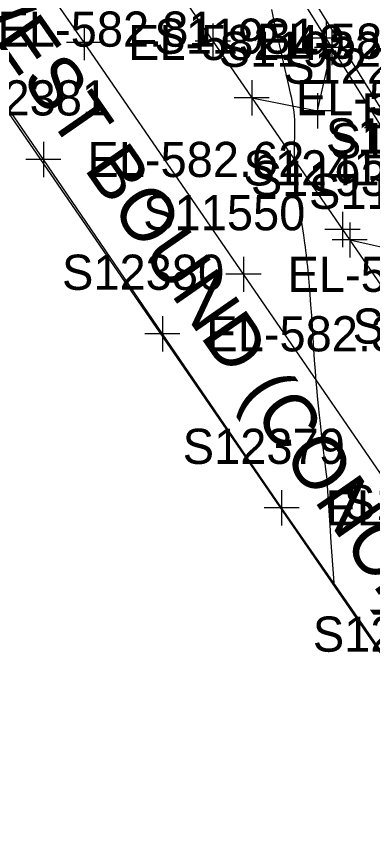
# Model space of a CAD drawing. Extents: x 1729869 to 1735532, y 648588 to 653771.
# Drawn here: x 1731784.2 to 1731824.7, y 651094.9 to 651189.6 of the extents above; entities that cross this region are included whole.
import ezdxf

# ---------------------------------------------------------------- set-up
doc = ezdxf.new("R2010")
doc.units = 0
for name, color, linetype in [('SURVEY - CENTERLINE - Preliminary', 7, 'Continuous'), ('SURVEY - CONTOURS - Intermediate with optional Text', 7, 'Continuous'), ('SURVEY - DRAINAGE - Area Shapes', 7, 'Continuous'), ('SURVEY - TRAFFIC CONTROL - Pavement Marking - Points - Elevations', 7, 'Continuous'), ('SURVEY - TRAFFIC CONTROL - Pavement Marking - Points - Locators', 7, 'Continuous'), ('SURVEY - TRAFFIC CONTROL - Pavement Marking - Points - Numbers', 7, 'Continuous'), ('SURVEY - TRAFFIC CONTROL - Pavement Marking with Text', 7, 'Continuous'), ('SURVEY - TRANSPORTATION - Roads', 7, 'Continuous'), ('SURVEY - TRANSPORTATION - Roads - Points - Elevations', 7, 'Continuous'), ('SURVEY - TRANSPORTATION - Roads - Points - Locators', 7, 'Continuous'), ('SURVEY - TRANSPORTATION - Roads - Points - Numbers', 7, 'Continuous'), ('SURVEY - TRANSPORTATION - Roads Text', 7, 'Continuous')]:
    doc.layers.add(name, color=color, linetype=linetype)

msp = doc.modelspace()

# ---------------------------------------------------------------- linework, layer by layer
at = {"layer": 'SURVEY - CENTERLINE - Preliminary'}
msp.add_line((1731573.183, 651587.855), (1731916.819, 651031.475), dxfattribs=at)
at = {"layer": 'SURVEY - CONTOURS - Intermediate with optional Text'}
msp.add_lwpolyline([(1731813.232, 651190.39), (1731813.513, 651189.049), (1731813.734, 651188.023), (1731813.903, 651187.265), (1731814.56, 651184.4), (1731815.16, 651181.743), (1731815.36, 651180.863), (1731815.455, 651180.441), (1731815.544, 651180.018), (1731815.625, 651179.596), (1731815.697, 651179.173), (1731815.755, 651178.748), (1731815.8, 651178.295), (1731815.829, 651177.84), (1731815.845, 651177.381), (1731815.849, 651176.919), (1731815.845, 651176.452), (1731815.834, 651175.981), (1731815.808, 651175.146), (1731815.796, 651174.716), (1731815.789, 651174.275), (1731815.79, 651173.819), (1731815.8, 651173.348), (1731815.837, 651172.627), (1731815.896, 651171.876), (1731815.974, 651171.104), (1731816.066, 651170.319), (1731816.168, 651169.531), (1731816.275, 651168.751), (1731816.376, 651168.033), (1731816.578, 651166.649), (1731816.859, 651164.731), (1731816.989, 651163.814), (1731817.049, 651163.371), (1731817.106, 651162.93), (1731817.161, 651162.491), (1731817.214, 651162.048), (1731817.265, 651161.599), (1731817.315, 651161.141), (1731817.363, 651160.668), (1731817.442, 651159.83), (1731817.52, 651158.93), (1731817.596, 651157.955), (1731817.68, 651156.799), (1731817.764, 651155.569), (1731818.015, 651151.742), (1731818.099, 651150.521), (1731818.192, 651149.262), (1731818.285, 651148.086), (1731818.38, 651146.981), (1731818.433, 651146.408), (1731818.539, 651145.309), (1731818.648, 651144.262), (1731818.747, 651143.351), (1731818.882, 651142.171), (1731819.036, 651140.882), (1731819.34, 651138.435), (1731819.415, 651137.798), (1731819.47, 651137.287), (1731819.509, 651136.884), (1731819.562, 651136.27), (1731819.61, 651135.602), (1731819.858, 651131.747), (1731819.991, 651129.776), (1731820.278, 651125.719), (1731820.317, 651125.167)], dxfattribs=at)
at = {"layer": 'SURVEY - DRAINAGE - Area Shapes'}
msp.add_lwpolyline([(1731977.006, 651015.712), (1731920.484, 650979.525), (1731672.57, 651339.389), (1731746.653, 651385.638)], close=True, dxfattribs=at)
at = {"layer": 'SURVEY - TRAFFIC CONTROL - Pavement Marking - Points - Locators'}
for p, q in [((1731791.903, 651188.627), (1731791.903, 651184.627)), ((1731820.11, 651188.044), (1731820.11, 651184.044)), ((1731793.903, 651186.627), (1731789.903, 651186.627)), ((1731822.11, 651186.044), (1731818.11, 651186.044)), ((1731810.981, 651182.339), (1731810.981, 651178.339)), ((1731812.981, 651180.339), (1731808.981, 651180.339)), ((1731818.472, 651180.855), (1731818.472, 651176.855)), ((1731820.472, 651178.855), (1731816.472, 651178.855)), ((1731822.124, 651166.171), (1731822.124, 651162.171)), ((1731824.124, 651164.171), (1731820.124, 651164.171)), ((1731810.049, 651162.269), (1731810.049, 651158.269)), ((1731812.049, 651160.269), (1731808.049, 651160.269))]:
    msp.add_line(p, q, dxfattribs=at)
at = {"layer": 'SURVEY - TRAFFIC CONTROL - Pavement Marking with Text'}
for points in [[(1731857.644, 651091.055), (1731837.261, 651120.728), (1731836.126, 651122.375), (1731832.721, 651127.315), (1731810.049, 651160.269), (1731791.903, 651186.627), (1731774.757, 651211.244), (1731760.099, 651232.719), (1731745.388, 651254.158), (1731726.039, 651282.117), (1731719.232, 651291.999), (1731711.289, 651303.53), (1731710.155, 651305.177), (1731707.886, 651308.471), (1731686.322, 651339.762)], [(1731810.981, 651180.339), (1731818.472, 651178.855), (1731820.11, 651186.044)], [(1731822.124, 651164.171), (1731828.734, 651162.7), (1731830.768, 651168.999)]]:
    msp.add_lwpolyline(points, dxfattribs=at)
at = {"layer": 'SURVEY - TRANSPORTATION - Roads'}
for points in [[(1732070.093, 650763.484), (1732042.682, 650802.875), (1732041.54, 650804.516), (1732023.428, 650830.889), (1731999.56, 650865.439), (1731970.027, 650908.23), (1731954.156, 650931.293), (1731943.93, 650946.103), (1731925.721, 650972.412), (1731901.866, 651006.976), (1731875.733, 651044.828), (1731857.557, 651071.165), (1731837.153, 651100.823), (1731829.218, 651112.356), (1731814.383, 651133.708), (1731800.811, 651153.502), (1731787.281, 651173.325), (1731777.063, 651188.144), (1731750.84, 651225.938), (1731731.609, 651253.978), (1731715.775, 651277.072), (1731695.363, 651306.729), (1731670.421, 651342.978)], [(1731947.969, 650982.065), (1731938.267, 650997.224), (1731925.421, 651017.496), (1731920.091, 651025.956), (1731904.178, 651051.386), (1731902.043, 651054.769), (1731891.368, 651071.681), (1731878.704, 651092.067), (1731867.066, 651110.736), (1731853.23, 651132.749), (1731852.177, 651134.45), (1731850.073, 651137.851), (1731840.601, 651153.158), (1731838.497, 651156.559), (1731831.11, 651168.452), (1731825.807, 651176.931), (1731819.446, 651187.106), (1731815.226, 651193.902), (1731796.295, 651224.524), (1731792.053, 651231.307), (1731779.322, 651251.653), (1731771.888, 651263.516), (1731744.158, 651307.508), (1731731.33, 651327.793)], [(1731709.993, 651326.7), (1731729.324, 651298.728), (1731740.703, 651282.28), (1731779.334, 651226.316), (1731797.479, 651199.957), (1731806.548, 651186.775), (1731821.3, 651165.366), (1731838.328, 651140.666), (1731865.464, 651101.073), (1731884.815, 651073.119), (1731905.274, 651043.499), (1731908.678, 651038.558), (1731915.491, 651028.68), (1731924.575, 651015.511), (1731947.969, 650982.065)]]:
    msp.add_lwpolyline(points, dxfattribs=at)
at = {"layer": 'SURVEY - TRANSPORTATION - Roads - Points - Locators'}
for p, q in [((1731806.548, 651188.775), (1731806.548, 651184.775)), ((1731819.446, 651189.106), (1731819.446, 651185.106)), ((1731808.548, 651186.775), (1731804.548, 651186.775)), ((1731821.446, 651187.106), (1731817.446, 651187.106)), ((1731827.807, 651176.931), (1731823.807, 651176.931)), ((1731787.281, 651175.325), (1731787.281, 651171.325)), ((1731789.281, 651173.325), (1731785.281, 651173.325)), ((1731821.3, 651167.366), (1731821.3, 651163.366)), ((1731823.3, 651165.366), (1731819.3, 651165.366)), ((1731800.811, 651155.502), (1731800.811, 651151.502)), ((1731802.811, 651153.502), (1731798.811, 651153.502)), ((1731814.383, 651135.708), (1731814.383, 651131.708)), ((1731816.383, 651133.708), (1731812.383, 651133.708))]:
    msp.add_line(p, q, dxfattribs=at)

# ---------------------------------------------------------------- texts
at = {"layer": 'SURVEY - TRAFFIC CONTROL - Pavement Marking - Points - Elevations'}
for s, p in [('EL-582.49', (1731796.903, 651184.627)), ('EL-582.09', (1731815.981, 651178.339)), ('EL-581.96', (1731823.472, 651176.855)), ('EL-582.18', (1731815.049, 651158.269))]:
    msp.add_text(s, height=4, dxfattribs=at).set_placement(p)
at = {"layer": 'SURVEY - TRAFFIC CONTROL - Pavement Marking - Points - Numbers'}
for s, p in [('S11931', (1731799.899, 651185.339)), ('S11932', (1731807.232, 651183.855)), ('S11936', (1731819.418, 651173.999)), ('S11934', (1731810.884, 651169.171)), ('S11935', (1731817.494, 651167.7)), ('S11550', (1731798.636, 651165.269)), ('S11937', (1731822.457, 651152.383)), ('S11549', (1731821.466, 651132.315))]:
    msp.add_text(s, height=4, dxfattribs=at).set_placement(p)
at = {"layer": 'SURVEY - TRANSPORTATION - Roads - Points - Elevations'}
for s, p in [('EL-582.81', (1731782.063, 651186.144)), ('EL-582.18', (1731811.548, 651184.775)), ('EL-582.62', (1731792.281, 651171.325)), ('EL-582.38', (1731805.811, 651151.502)), ('EL-582.12', (1731819.383, 651131.708))]:
    msp.add_text(s, height=4, dxfattribs=at).set_placement(p)
at = {"layer": 'SURVEY - TRANSPORTATION - Roads - Points - Numbers'}
for s, p in [('S12284', (1731814.567, 651181.931)), ('S12381', (1731776.199, 651178.325)), ('S12283', (1731819.87, 651173.452)), ('S12419', (1731810.045, 651170.366)), ('S12380', (1731789.398, 651158.502)), ('S12379', (1731803.128, 651138.708)), ('S12378', (1731817.931, 651117.356))]:
    msp.add_text(s, height=4, dxfattribs=at).set_placement(p)
at = {"layer": 'SURVEY - TRANSPORTATION - Roads Text'}
msp.add_text('I-440 WEST BOUND (CONC.)', height=6, rotation=304.75447, dxfattribs=at).set_placement((1731765.64, 651210.019))

doc.saveas('drawing.dxf')
